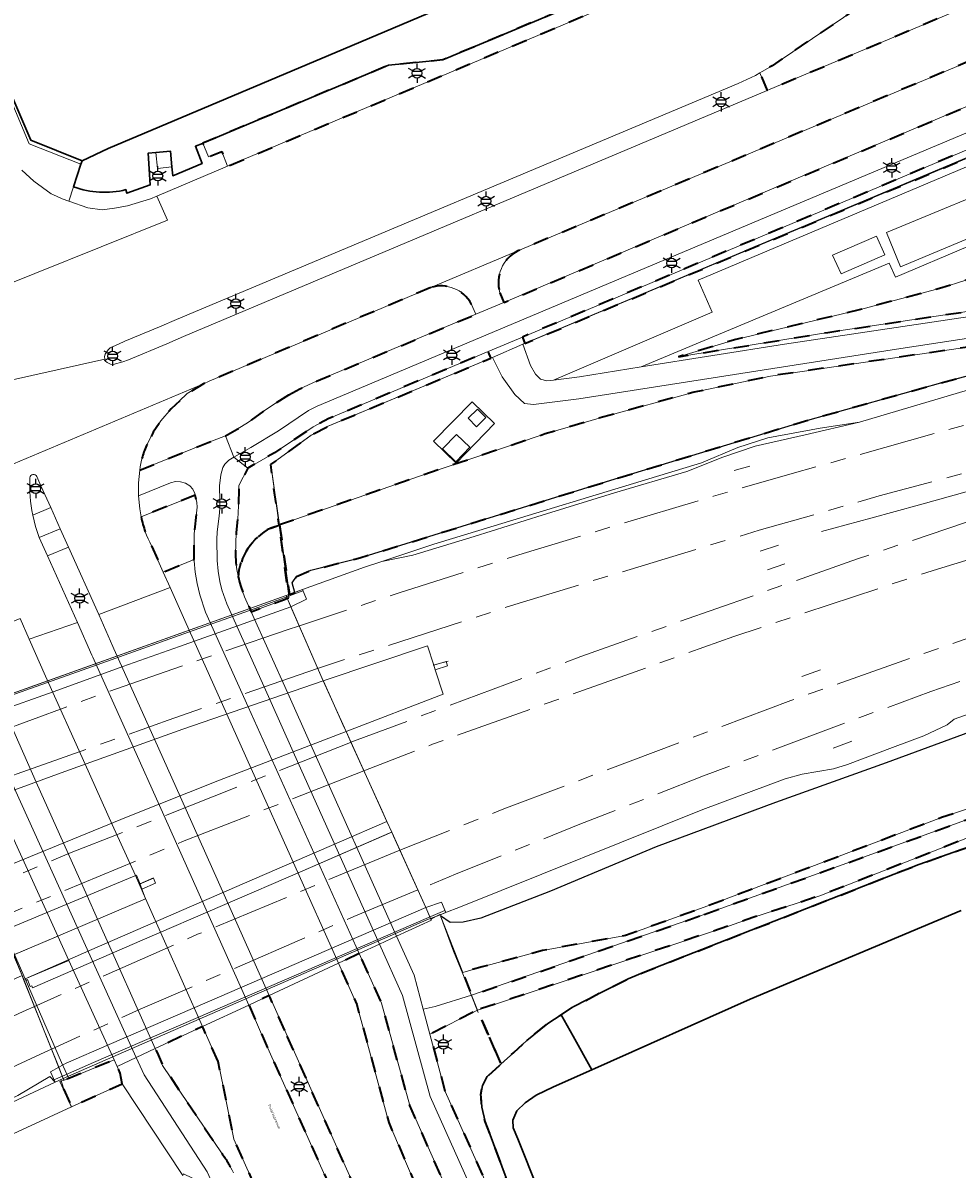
# Model space of a CAD drawing. Extents: x 105780 to 185197, y 477999 to 525027.
# Tile 287 of 562: x 108260 to 108381, y 478619 to 478769. Entities that reach past the tile are written whole.
import ezdxf
from ezdxf.enums import TextEntityAlignment as Align

# ---------------------------------------------------------------- set-up
doc = ezdxf.new("R2010")
doc.units = 0
doc.linetypes.add('AM-AS', pattern=[16, 10, -2, 2, -2])
doc.linetypes.add('XX-HIDDEN', pattern=[4, 2, -2])
for name, color, linetype, lineweight in [('B-GV-GR-GRAS_GAZON-G', 252, 'Continuous', 13), ('B-GV-GR-MATERIAALGRENS-G', 252, 'XX-HIDDEN', 35), ('B-RO-IE-MEUBILAIR_WEGMEUBILAIR-S', 252, 'Continuous', 25), ('B-RO-IE-TERREINAFSCHEIDING_KUNSTMATIG_HEKWERK-G', 252, 'IE-TERREINAFSCHEIDING-KUNSTMATIG', 18), ('B-RO-IE-TERREINAFSCHEIDING_KUNSTMATIG_SCHUTTING-G', 252, 'IE-TERREINAFSCHEIDING-KUNSTMATIG-DICHT', 18), ('B-WE-AM-AS_SPOOR-G', 252, 'AM-AS', 18), ('B-WE-GK-KADEMUUR-G', 252, 'Continuous', 18), ('B-WE-GW-WATERGANG_SLOOT_INSTEEK-G', 252, 'Continuous', 30), ('B-WE-KW-KUNSTWERK-GV', 170, 'Continuous', 18), ('B-XX-KG-KADASTRAAL_BEBOUWING-G', 252, 'Continuous', 20), ('B1-WE-GW-TALUD_KRUIN-G', 252, 'Continuous', 25), ('B1-WE-IE-MEUBILAIR_WEGMEUBILAIR-G', 7, 'Continuous', 18), ('B1-WE-IE-MEUBILAIR_WEGMEUBILAIR-GV', 7, 'Continuous', 18), ('B1-WE-KW-KUNSTWERK_PERRON-GV', 252, 'Continuous', 18), ('B1-WE-OG-BEBOUWING_TRAP-GV', 7, 'Continuous', 18), ('B1-WE-OG-TOPOGRAFIE-T18', 10, 'Continuous', 18), ('B1-WE-VH-ONVERHARD-GV', 252, 'Continuous', 18), ('B1-WE-VH-VERHARDING_ASFALT-GV', 252, 'Continuous', 18), ('B1-WE-VH-VERHARDING_BETON-GV', 252, 'Continuous', 18), ('B1-WE-VH-VERHARDING_BETONSTRAATSTEEN-GV', 252, 'Continuous', 18), ('B1-WE-VH-VERHARDING_GESLOTEN-GV', 252, 'Continuous', 18), ('B1-WE-VH-VERHARDING_HALFVERHARDING-GV', 252, 'Continuous', 18), ('B1-WE-VH-VERHARDING_OPEN-GV', 252, 'Continuous', 18), ('B1-WE-VH-VERHARDING_PUIN-GV', 252, 'Continuous', 18), ('B1-WE-VH-VERHARDING_SIERBESTRATING-GV', 252, 'Continuous', 18), ('B1-WE-VH-VERHARDING_TEGEL-GV', 252, 'Continuous', 18)]:
    doc.layers.add(name, color=color, linetype=linetype, lineweight=lineweight)
doc.styles.add('NLCS-ISO', font='NLCS-ISO.ttf')
doc.styles.add('NLCS-ISO-M200-T18', font='NLCS-ISO.ttf', dxfattribs={"height": 0.36})
doc.linetypes.add('IE-TERREINAFSCHEIDING-KUNSTMATIG', pattern='A,4,[82,NLCS.SHX,S=0.75,R=90,X=0,Y=0],4,-2', length=10)
doc.linetypes.add('IE-TERREINAFSCHEIDING-KUNSTMATIG-DICHT', pattern='A,8,-1,[82,NLCS.SHX,S=0.75,R=90,X=0,Y=0],-1', length=10)

# ---------------------------------------------------------------- blocks, each defined once
blk = doc.blocks.new('B-SIE-WEG_LICHTMAST-SO')
at = {"ltscale": 0.1}
for p, q in [((-1.1, 0.63), (-2.19, 1.27)), ((0, 1.27), (0, 2.53)), ((1.1, 0.63), (2.19, 1.27)), ((-1.1, -0.63), (-2.19, -1.27)), ((0, -1.27), (0, -2.53)), ((1.1, -0.63), (2.19, -1.27))]:
    blk.add_line(p, q, dxfattribs=at)
at = {"flags": 128}
for points in [[(-1.16, 0.5), (1.16, 0.5)], [(-1.16, -0.5), (1.16, -0.5)]]:
    blk.add_lwpolyline(points, dxfattribs=at)
at = {"ltscale": 0.1}
blk.add_circle((0, 0), 1.27, dxfattribs=at)
at = {"style": 'NLCS-ISO'}
blk.add_attdef('TYPE', text='', height=1.8, dxfattribs=at).set_placement((0, 2.53), align=Align.BOTTOM_CENTER)

msp = doc.modelspace()

# ---------------------------------------------------------------- linework, layer by layer
at = {"layer": 'B-GV-GR-GRAS_GAZON-G', "flags": 128}
for points in [[(108392.762, 478755.564), (108325.049, 478727.166), (108325.041, 478727.185), (108324.794, 478727.081), (108325.779, 478724.295), (108326.423, 478723.183), (108327.1, 478722.502), (108327.908, 478722.282), (108328.766, 478722.402), (108349.445, 478731.246), (108347.654, 478735.445), (108388.497, 478752.692)], [(108392.221, 478743.807), (108373.361, 478735.83), (108372.545, 478737.655), (108340.202, 478724.112), (108358.866, 478727.091), (108389.752, 478731.685)], [(108387.296, 478732.042), (108364.522, 478728.606), (108345.059, 478725.42), (108352.562, 478727.705), (108368.61, 478731.553), (108379.396, 478734.404), (108403.396, 478742.088)], [(108404.522, 478731.153), (108373.485, 478726.417), (108332.09, 478719.951), (108326.168, 478719.221), (108325.011, 478719.317), (108323.724, 478720.492), (108322.084, 478722.827), (108320.803, 478725.337), (108320.616, 478725.259), (108299.487, 478716.431), (108299.382, 478716.375), (108297.188, 478715.2), (108291.912, 478711.364), (108292.998, 478703.491), (108293.079, 478703.519), (108311.424, 478709.908), (108327.692, 478715.363), (108335.334, 478717.607), (108347.093, 478720.813), (108357.055, 478722.917), (108384.492, 478726.944)], [(108391.395, 478679.579), (108372.121, 478672.465), (108357.732, 478667.293), (108342.151, 478661.511), (108328.379, 478655.755), (108319.289, 478652.209), (108316.985, 478651.681), (108315.298, 478651.661), (108314.047, 478652.517), (108316.949, 478645.109), (108319.466, 478645.877), (108327.326, 478647.995), (108338.173, 478649.97), (108348.435, 478653.639), (108379.337, 478665.324), (108422.021, 478679.599)], [(108242.619, 478616.845), (108265.947, 478627.604), (108264.445, 478630.907), (108264.992, 478631.095), (108264.874, 478631.306), (108263.803, 478630.805), (108216.581, 478608.706)]]:
    msp.add_lwpolyline(points, dxfattribs=at)
for points in [[(108402.578, 478728.214), (108379.274, 478722.027), (108361.907, 478717.179), (108336.259, 478709.342), (108303.533, 478699.197), (108297.133, 478697.586), (108295.261, 478696.797), (108294.72, 478695.934), (108295.063, 478694.709), (108296.055, 478695.085), (108304.145, 478697.98), (108306.421, 478698.737), (108313.176, 478700.986), (108348.086, 478711.608), (108352.795, 478713.614), (108356.699, 478714.841), (108363.533, 478716.12), (108368.658, 478716.915), (108389.188, 478722.995), (108398.215, 478725.668)], [(108317.668, 478717.414), (108318.873, 478718.594), (108319.947, 478717.498), (108318.742, 478716.317)], [(108316.132, 478715.306), (108317.863, 478713.636), (108316.031, 478711.738), (108314.3, 478713.408)], [(108292.998, 478703.491), (108293.002, 478703.458), (108294.228, 478694.568), (108294.246, 478694.4), (108294.352, 478694.44), (108293.079, 478703.519)]]:
    msp.add_lwpolyline(points, close=True, dxfattribs=at)
at = {"layer": 'B-GV-GR-MATERIAALGRENS-G', "flags": 128}
for points in [[(108521.015, 478895.6), (108519.059, 478897.12), (108519.169, 478902.112), (108517.421, 478903.685), (108513.893, 478899.252), (108515.057, 478897.758), (108515.223, 478896.301), (108514.651, 478894.682), (108511.841, 478890.316), (108508.357, 478885.334), (108504.656, 478880.168), (108500.924, 478875.428), (108497.686, 478871.49), (108493.699, 478866.886), (108489.979, 478862.622), (108486.118, 478858.195), (108481.816, 478853.919), (108477.135, 478849.403), (108472.241, 478845.07), (108467.051, 478840.164), (108462.085, 478835.979), (108457.63, 478832.78), (108452.468, 478829.193), (108447.091, 478825.22), (108440.975, 478821.425), (108428.352, 478813.968), (108422.525, 478810.722), (108416.475, 478808.044), (108406.827, 478803.594), (108397.472, 478799.211), (108382.826, 478792.86), (108368.216, 478786.813), (108360.582, 478783.545), (108314.344, 478764.145), (108307.258, 478763.448), (108283.065, 478753.278), (108283.801, 478751.491), (108285.543, 478752.199), (108286.294, 478750.275), (108343.762, 478774.57), (108346.64, 478775.437), (108349.563, 478776.14), (108359.821, 478778.2)], [(108324.72, 478728), (108325.041, 478727.185), (108325.049, 478727.166), (108392.762, 478755.564), (108392.764, 478755.565), (108400.1, 478758.642), (108400.15, 478758.542), (108400.696, 478757.436), (108401.37, 478756.072), (108401.391, 478756.029), (108401.484, 478756.136), (108402.738, 478756.84), (108404.346, 478757.549), (108442.507, 478771.975), (108440.942, 478776.672), (108440.826, 478778.546), (108446.43, 478781.872), (108463.935, 478793.085), (108476.796, 478802.704), (108496.416, 478818.93), (108509.677, 478831.857), (108523.75, 478847.268), (108534.762, 478861.003), (108542.346, 478871.237), (108541.501, 478871.701), (108534.392, 478862.447), (108530.134, 478856.778), (108525.742, 478851.213), (108521.204, 478845.766), (108516.511, 478840.451), (108510.737, 478834.27), (108504.798, 478828.249)], [(108378.453, 478777.758), (108357.281, 478763.398), (108355.96, 478762.622), (108355.666, 478762.449), (108356.618, 478760.17), (108357.011, 478760.336), (108400.507, 478778.695), (108406.212, 478780.961), (108411.869, 478783.343), (108418.724, 478786.406), (108425.509, 478789.622), (108433.126, 478793.419), (108436.897, 478795.39), (108440.624, 478797.444), (108445.788, 478800.414), (108450.909, 478803.457), (108455.959, 478806.618), (108460.905, 478809.938), (108467.219, 478814.448), (108473.412, 478819.121)], [(108478.58, 478805.296), (108471.43, 478799.874), (108464.168, 478794.602), (108458.829, 478790.914), (108453.395, 478787.367), (108447.89, 478783.933), (108442.333, 478780.583), (108437.879, 478778.003), (108433.375, 478775.512), (108428.833, 478773.092), (108424.262, 478770.726), (108417.16, 478767.232), (108409.971, 478763.921), (108357.935, 478741.995), (108324.72, 478728)], [(108431.164, 478784.609), (108424.454, 478781.5), (108417.662, 478778.573), (108324.141, 478739.237)], [(108321.784, 478733.789), (108322.315, 478732.507), (108402.964, 478766.668)], [(108312.777, 478734.47), (108283.894, 478722.266), (108283.149, 478721.899), (108281.042, 478720.621), (108278.922, 478718.654), (108277.594, 478717.08), (108276.614, 478715.613), (108276.501, 478715.396), (108275.799, 478714.047)], [(108294.257, 478720.454), (108295.729, 478721.255), (108297.871, 478722.245), (108318.668, 478730.976), (108318.062, 478732.355)], [(108291.913, 478703.088), (108293.002, 478703.458), (108292.998, 478703.491), (108291.912, 478711.364), (108297.188, 478715.2), (108299.382, 478716.375), (108299.487, 478716.431), (108320.616, 478725.259), (108320.598, 478725.299), (108320.261, 478726.121), (108299.481, 478717.365), (108297.459, 478716.282), (108292.395, 478712.914), (108288.946, 478710.91), (108287.762, 478708.649), (108287.722, 478706.013), (108287.61, 478704.254), (108287.404, 478702.499), (108287.326, 478699.647), (108287.367, 478698.662), (108287.491, 478697.684), (108287.701, 478696.647)], [(108274.84, 478710.656), (108283.755, 478714.239), (108286.006, 478715.137), (108287.525, 478715.975), (108289.002, 478716.884), (108291.237, 478718.514), (108292.74, 478719.525), (108294.257, 478720.454)], [(108282.089, 478707.38), (108275.024, 478704.546)], [(108276.365, 478700.793), (108277.903, 478697.357), (108281.95, 478699.012), (108281.918, 478700.325), (108281.948, 478702.354), (108282.348, 478705.817), (108282.294, 478706.447), (108282.089, 478707.38)], [(108287.701, 478696.647), (108287.866, 478696.018), (108288.015, 478695.468), (108288.491, 478694.132), (108289.361, 478692.189), (108293.926, 478693.876), (108294.08, 478693.933), (108294.287, 478694.009), (108294.246, 478694.4), (108294.228, 478694.568), (108293.002, 478703.458), (108291.913, 478703.088)], [(108303.461, 478647.595), (108300.75, 478646.331), (108303.126, 478640.955), (108307.3, 478625.567), (108322.338, 478590.37), (108323.997, 478586.661), (108326.558, 478580.992)], [(108327.23, 478580.714), (108330.82, 478582.458), (108324.72, 478594.491), (108310.66, 478626.398), (108310.037, 478627.792), (108306.366, 478641.148), (108303.461, 478647.595)], [(108285.073, 478633.532), (108284.183, 478635.435), (108283.247, 478637.612), (108283.037, 478638.08), (108276.865, 478635.205), (108277.1, 478634.68), (108277.828, 478632.999), (108285.582, 478621.475)], [(108309.523, 478573.375), (108308.579, 478575.514), (108287.116, 478623.409), (108285.073, 478633.532)]]:
    msp.add_lwpolyline(points, dxfattribs=at)
for points in [[(108403.396, 478742.088), (108379.396, 478734.404), (108368.61, 478731.553), (108352.562, 478727.705), (108345.059, 478725.42), (108364.522, 478728.606), (108387.296, 478732.042), (108403.166, 478734.579), (108418.786, 478737.167), (108426.559, 478738.7), (108447.701, 478744.339), (108471.465, 478750.45), (108493.353, 478756.987), (108499.572, 478758.589), (108518.485, 478763.861), (108535.968, 478768.016), (108572.187, 478777.883), (108573.893, 478778.495), (108577.039, 478780.24), (108580.411, 478781.499), (108583.297, 478782.311), (108586.84, 478782.95), (108589.174, 478783.506), (108624.706, 478794.518), (108628.693, 478795.834), (108633.013, 478797.925), (108635.238, 478798.821), (108636.996, 478799.19), (108640.582, 478799.488), (108642.943, 478799.917), (108644.679, 478800.394), (108666.002, 478806.571), (108681.599, 478810.949), (108684.956, 478812.246), (108688.251, 478813.694), (108690.536, 478814.426), (108697.512, 478816.206), (108705.178, 478818.322), (108712.617, 478819.411), (108739.584, 478826.153), (108747.201, 478829.187), (108750.947, 478830.129), (108758.422, 478831.175), (108778.006, 478835.901), (108794.349, 478839.983), (108804.604, 478843.339), (108810.14, 478844.721), (108810.614, 478844.446), (108811.946, 478843.38), (108812.629, 478843.538), (108809.618, 478855.587), (108790.293, 478850.97), (108717.599, 478832.512), (108700.183, 478827.967), (108683.399, 478823.378), (108669.551, 478819.43), (108654.581, 478815.041), (108594.25, 478796.896), (108578.819, 478791.965), (108558.55, 478785.102), (108543.108, 478781.396), (108525.725, 478776.623), (108489.836, 478766.37), (108474.529, 478762.205), (108435.949, 478751.09)], [(108293.079, 478703.519), (108294.352, 478694.44), (108295.063, 478694.709), (108294.72, 478695.934), (108295.261, 478696.797), (108297.133, 478697.586), (108303.533, 478699.197), (108336.259, 478709.342), (108361.907, 478717.179), (108379.274, 478722.027), (108402.578, 478728.214), (108412.617, 478730.941), (108416.616, 478732.028), (108415.944, 478732.286), (108401.877, 478729.787), (108384.492, 478726.944), (108357.055, 478722.917), (108347.093, 478720.813), (108335.334, 478717.607), (108327.692, 478715.363), (108311.424, 478709.908)], [(108601.662, 478728.942), (108602.286, 478729.816), (108589.076, 478725.988), (108578.15, 478722.822), (108568.429, 478720.49), (108545.02, 478712.955), (108517.101, 478704.589), (108488.796, 478696.304), (108463.034, 478688.644), (108462.792, 478688.572), (108437.115, 478680.831), (108408.211, 478671.393), (108385.39, 478663.722), (108363.503, 478655.131), (108354.779, 478652.285), (108351.713, 478651.227), (108318.857, 478640.236), (108320.226, 478637.138), (108321.929, 478633.187), (108323.599, 478634.716), (108325.282, 478636.256), (108328.023, 478638.473), (108329.771, 478639.617), (108331.33, 478640.638), (108334.893, 478642.493), (108338.498, 478644.303), (108340.913, 478645.306), (108376.416, 478659.236), (108409.044, 478670.733), (108432.704, 478677.899), (108451.236, 478684.011), (108454.404, 478685.055), (108459.26, 478686.697), (108498.248, 478698.081), (108511.212, 478701.851), (108522.692, 478705.189), (108546.83, 478712.503), (108555.992, 478715.28), (108581.668, 478723.063)], [(108348.436, 478652.708), (108370.744, 478660.743), (108399.608, 478671.21), (108424.983, 478679.563), (108461.776, 478690.664), (108483.345, 478697.008), (108501.737, 478703.234), (108422.021, 478679.599), (108379.337, 478665.324), (108348.435, 478653.639), (108338.173, 478649.97), (108327.326, 478647.995), (108319.466, 478645.877), (108316.949, 478645.109), (108318.105, 478642.156)], [(108293.743, 478637.571), (108291.848, 478641.85), (108291.724, 478642.127), (108289.066, 478640.889), (108289.224, 478640.537), (108290.58, 478637.405), (108317.841, 478576.529), (108320.44, 478577.714)], [(108320.226, 478637.138), (108318.857, 478640.236), (108312.662, 478637.072), (108314.641, 478629.627), (108338.051, 478577.369), (108342.584, 478579.37), (108342.287, 478579.91), (108340.805, 478579.892), (108339.242, 478580.225), (108338.164, 478580.898), (108337.439, 478581.782), (108336.317, 478584.445), (108332.114, 478594.422), (108327.191, 478606.107), (108325.178, 478611.497), (108319.866, 478625.717), (108319.419, 478627.556), (108319.34, 478628.856), (108319.318, 478629.213), (108319.513, 478630.387), (108320.144, 478631.552), (108321.929, 478633.187)], [(108272.547, 478630.614), (108272.303, 478631.991), (108271.894, 478632.889), (108271.505, 478633.745), (108265.581, 478631.297), (108264.992, 478631.095), (108264.445, 478630.907), (108265.947, 478627.604)]]:
    msp.add_lwpolyline(points, close=True, dxfattribs=at)
for points in [[(108324.141, 478739.237, 0.3617356), (108321.784, 478733.789)], [(108318.062, 478732.355, 0.3559289), (108312.777, 478734.47)], [(108275.799, 478714.047, 0.0752673), (108274.84, 478710.656)], [(108275.024, 478704.546, 0.0701639), (108276.365, 478700.793)], [(108291.913, 478703.088, 0.2685699), (108287.701, 478696.647)], [(108287.701, 478696.647, -0.2685699), (108291.913, 478703.088)], [(108285.582, 478621.475, -0.0464885), (108287.051, 478619.005)]]:
    msp.add_lwpolyline(points, format="xyb", dxfattribs=at)
at = {"layer": 'B-RO-IE-TERREINAFSCHEIDING_KUNSTMATIG_HEKWERK-G', "flags": 128}
for points in [[(108294.352, 478694.44), (108291.95, 478711.375), (108297.156, 478715.146), (108299.422, 478716.404), (108320.803, 478725.337), (108324.794, 478727.081), (108385.855, 478752.779), (108400.207, 478758.567), (108402.109, 478754.574)], [(108352.304, 478710.595), (108354.375, 478711.144)], [(108355.713, 478700.086), (108358.092, 478700.842)], [(108356.659, 478697.624), (108358.94, 478698.409)], [(108296.083, 478694.896), (108293.998, 478694.123)], [(108315.03, 478685.75), (108313.106, 478685.215)], [(108361.133, 478683.741), (108363.585, 478684.597)], [(108365.228, 478674.391), (108367.657, 478675.308)], [(108274.861, 478656.714), (108276.633, 478657.454)], [(108314.612, 478653.214), (108312.185, 478652.155)], [(108314.047, 478652.517), (108315.759, 478647.928), (108316.968, 478644.948), (108318.958, 478639.896)], [(108264.759, 478631.593), (108263.558, 478631.067)], [(108264.558, 478631.121), (108265.076, 478629.543), (108265.945, 478627.549)]]:
    msp.add_lwpolyline(points, dxfattribs=at)
msp.add_lwpolyline([(108313.148, 478714.438), (108318.182, 478719.565), (108321.099, 478716.741), (108316.093, 478711.555)], close=True, dxfattribs=at)
at = {"layer": 'B-RO-IE-TERREINAFSCHEIDING_KUNSTMATIG_SCHUTTING-G', "flags": 128}
for points in [[(108388.499, 478709.445), (108382.89, 478707.922), (108376.464, 478706.137), (108370.141, 478704.383), (108363.7, 478702.628)], [(108246.44, 478677.317), (108293.93, 478694.28)], [(108293.93, 478694.28), (108294.352, 478694.44)], [(108294.352, 478694.44), (108296.055, 478695.085)], [(108247.009, 478675.897), (108250.673, 478677.2), (108256.034, 478679.08), (108263.675, 478681.796), (108272.63, 478685.026), (108280.023, 478687.664), (108290.874, 478691.506), (108294.555, 478692.838)], [(108294.555, 478692.838), (108296.6, 478693.826)], [(108312.367, 478687.73), (108313.179, 478685.214), (108313.371, 478684.619), (108314.393, 478681.451)], [(108259.9, 478644.309), (108268.597, 478648.119), (108279.297, 478652.77), (108288.516, 478656.77), (108300.846, 478662.113), (108307.059, 478664.809)], [(108307.683, 478663.427), (108307.361, 478663.286), (108296.115, 478658.404), (108275.138, 478649.339), (108260.88, 478643.112)], [(108274.429, 478657.815), (108274.797, 478656.86), (108275.171, 478655.89), (108275.615, 478654.737)], [(108264.289, 478632.766), (108265.256, 478633.295), (108270.854, 478635.731), (108283.636, 478641.273), (108312.117, 478653.612)], [(108313.895, 478652.623), (108312.257, 478651.988)], [(108314.6, 478652.896), (108313.895, 478652.623)], [(108264.874, 478631.306), (108312.257, 478651.988)], [(108263.204, 478632.155), (108264.289, 478632.766)], [(108264.874, 478631.306), (108263.803, 478630.805)], [(108263.803, 478630.805), (108264.874, 478631.306)]]:
    msp.add_lwpolyline(points, dxfattribs=at)
at = {"layer": 'B-WE-AM-AS_SPOOR-G', "flags": 128}
for points in [[(108672.433, 478792.456), (108645.127, 478785.817), (108609.533, 478776.955), (108566.533, 478766.447), (108543.656, 478760.75), (108523.731, 478755.571), (108505.38, 478750.654), (108405.846, 478723.129), (108359.868, 478710.199), (108349.632, 478707.255), (108324.838, 478699.795), (108308.652, 478694.643), (108295.541, 478690.302)], [(108671.801, 478774.065), (108600.652, 478752.024), (108544.209, 478734.671), (108521.808, 478727.686), (108503.414, 478722.119), (108444.279, 478703.815), (108427.912, 478698.641), (108402.18, 478690.193), (108394.476, 478687.571), (108377.982, 478681.756), (108368.696, 478678.382), (108348.31, 478670.757), (108332.213, 478664.456), (108316.021, 478657.947), (108311.086, 478655.894)], [(108523.231, 478745.09), (108517.005, 478743.498), (108479.017, 478733.071), (108455.191, 478726.322), (108431.685, 478719.373), (108388.261, 478705.764), (108368.402, 478699.084), (108332.337, 478686.342), (108302.379, 478675.165)], [(108524.804, 478739.322), (108429.796, 478713.12), (108406.651, 478706.275), (108378.816, 478697.751), (108352.289, 478688.947), (108312.998, 478674.892), (108304.074, 478671.416)], [(108470.602, 478734.817), (108382.258, 478710.251), (108371.244, 478707.284), (108355.59, 478702.808), (108324.301, 478693.302), (108298.13, 478684.825), (108298.031, 478684.791)], [(108451.263, 478710.765), (108445.196, 478709.03), (108418.313, 478700.504), (108404.727, 478696.142), (108385.68, 478689.752), (108359.697, 478680.614), (108322.307, 478666.454), (108308.749, 478661.068)], [(108295.541, 478690.302), (108294.201, 478689.859), (108278.16, 478684.356), (108269.722, 478681.388), (108248.001, 478673.42)], [(108298.031, 478684.791), (108278.568, 478678.04), (108258.856, 478671.031), (108250.263, 478667.776)], [(108302.38, 478675.164), (108302.078, 478675.053), (108265.698, 478660.675), (108254.922, 478656.146)], [(108304.074, 478671.416), (108280.418, 478662.201), (108256.48, 478652.257)], [(108308.749, 478661.068), (108308.025, 478660.78), (108282.393, 478650.113), (108261.424, 478640.834)], [(108311.086, 478655.894), (108302.729, 478652.417), (108274.889, 478640.33), (108263.813, 478635.353)], [(108261.424, 478640.834), (108259.659, 478640.053), (108247.299, 478634.35), (108240.264, 478630.96), (108232.631, 478627.481), (108217.326, 478619.906), (108199.838, 478611.479), (108173.071, 478597.694), (108150.597, 478585.632), (108132.901, 478575.806), (108117.16, 478566.915), (108086.603, 478548.851), (108053.594, 478528.494), (108034.949, 478516.637)], [(108263.813, 478635.353), (108262.468, 478634.749), (108239.566, 478624.056), (108220.439, 478614.951), (108203.891, 478606.782), (108184.564, 478596.9), (108172.045, 478590.327), (108145.49, 478575.97), (108130.282, 478567.46), (108109.485, 478555.465), (108099.756, 478549.683), (108080.205, 478537.897), (108070.184, 478531.674), (108042.438, 478514.183), (108039.489, 478512.268)]]:
    msp.add_lwpolyline(points, dxfattribs=at)
at = {"layer": 'B-WE-GK-KADEMUUR-G', "flags": 128}
msp.add_lwpolyline([(108248.788, 478814.326), (108248.693, 478814.554), (108236.786, 478809.655), (108260.444, 478753.195), (108267.177, 478750.534), (108267.32, 478750.975), (108260.665, 478753.677), (108255.242, 478766.148), (108247.926, 478783.933), (108237.197, 478809.493)], close=True, dxfattribs=at)
at = {"layer": 'B-WE-GW-WATERGANG_SLOOT_INSTEEK-G', "flags": 128}
for points in [[(108266.02, 478777.31), (108250.178, 478814.906), (108248.788, 478814.326), (108237.197, 478809.493), (108247.926, 478783.933), (108255.242, 478766.148), (108260.665, 478753.677), (108267.32, 478750.975), (108270.724, 478752.598), (108301.419, 478765.548), (108317.72, 478772.509), (108345.197, 478783.945), (108390.188, 478802.939)], [(108390.188, 478802.939), (108345.197, 478783.945), (108317.72, 478772.509), (108301.419, 478765.548), (108270.724, 478752.598), (108267.32, 478750.975), (108267.177, 478750.534), (108266.223, 478747.599)], [(108273.046, 478747.227), (108273.17, 478746.76), (108276.206, 478747.855), (108275.931, 478751.987), (108276.948, 478752.081), (108278.864, 478752.245), (108279.03, 478750.202), (108279.144, 478749.045), (108282.969, 478750.634), (108282.105, 478752.892), (108283.033, 478753.265), (108283.065, 478753.278), (108307.258, 478763.448), (108314.344, 478764.145), (108360.582, 478783.545)], [(108409.044, 478670.733), (108376.416, 478659.236), (108340.913, 478645.306), (108338.498, 478644.303), (108334.893, 478642.493), (108331.33, 478640.638), (108329.771, 478639.617), (108331.337, 478636.825), (108333.793, 478632.446), (108354.406, 478641.659), (108381.935, 478653.202)], [(108381.935, 478653.202), (108354.406, 478641.659), (108333.793, 478632.446), (108328.796, 478630.213), (108326.51, 478629.12), (108325.098, 478628.142), (108323.99, 478627.072), (108323.489, 478625.861), (108323.515, 478624.858), (108324.144, 478623.452), (108329.444, 478610.154), (108331.608, 478604.363), (108340.284, 478584.772), (108340.879, 478583.89), (108341.309, 478583.577), (108342.134, 478583.389), (108343.094, 478583.459), (108346.258, 478584.928), (108353.301, 478588.101), (108388.255, 478603.843)], [(108329.444, 478610.154), (108324.144, 478623.452), (108323.515, 478624.858), (108323.489, 478625.861), (108323.99, 478627.072), (108325.098, 478628.142), (108326.51, 478629.12), (108328.796, 478630.213), (108333.793, 478632.446), (108331.337, 478636.825), (108329.771, 478639.617), (108328.023, 478638.473), (108325.282, 478636.256), (108323.599, 478634.716), (108321.929, 478633.187), (108320.144, 478631.552), (108319.513, 478630.387), (108319.318, 478629.213), (108319.34, 478628.856), (108319.419, 478627.556), (108319.866, 478625.717), (108325.178, 478611.497)]]:
    msp.add_lwpolyline(points, dxfattribs=at)
msp.add_lwpolyline([(108266.223, 478747.599, 0.1515512), (108273.046, 478747.227)], format="xyb", dxfattribs=at)
at = {"layer": 'B-WE-KW-KUNSTWERK-GV', "flags": 128}
msp.add_lwpolyline([(108264.874, 478631.306), (108312.257, 478651.988), (108312.762, 478652.185), (108312.117, 478653.612), (108307.683, 478663.427), (108307.059, 478664.809), (108301.741, 478676.58), (108298.763, 478683.171), (108294.555, 478692.838), (108294.08, 478693.933), (108293.93, 478694.28), (108245.645, 478677.032), (108246.257, 478675.63), (108250.447, 478666.016), (108259.496, 478644.729)], close=True, dxfattribs=at)
at = {"layer": 'B-XX-KG-KADASTRAAL_BEBOUWING-G', "flags": 128}
for points in [[(108391.884, 478744.629), (108390.034, 478749.046), (108390.029, 478749.044), (108372.181, 478741.623), (108374.019, 478737.15)], [(108371.958, 478738.715), (108370.883, 478741.181), (108365.16, 478738.687), (108366.267, 478736.247)]]:
    msp.add_lwpolyline(points, close=True, dxfattribs=at)
msp.add_lwpolyline([(108280.456, 478618.646), (108272.547, 478630.614), (108265.947, 478627.604), (108242.619, 478616.845)], dxfattribs=at)
at = {"layer": 'B1-WE-GW-TALUD_KRUIN-G', "flags": 128}
for points in [[(108295.063, 478694.709), (108294.72, 478695.934), (108295.261, 478696.797), (108297.133, 478697.586), (108303.533, 478699.197), (108336.259, 478709.342), (108361.907, 478717.179), (108379.274, 478722.027), (108402.578, 478728.214), (108412.617, 478730.941), (108416.616, 478732.028)], [(108391.395, 478679.579), (108372.121, 478672.465), (108357.732, 478667.293), (108342.151, 478661.511), (108328.379, 478655.755), (108319.289, 478652.209), (108316.985, 478651.681), (108315.298, 478651.661), (108314.047, 478652.517)]]:
    msp.add_lwpolyline(points, dxfattribs=at)
at = {"layer": 'B1-WE-IE-MEUBILAIR_WEGMEUBILAIR-G', "flags": 128}
for points in [[(108293.998, 478694.123), (108290.361, 478692.775), (108280.612, 478689.313), (108268.676, 478685.057), (108255.291, 478680.295), (108248.485, 478677.873), (108246.5, 478677.167)], [(108312.185, 478652.155), (108308.889, 478650.716), (108296.581, 478645.399), (108284.008, 478639.938), (108268.825, 478633.374), (108264.759, 478631.593)]]:
    msp.add_lwpolyline(points, dxfattribs=at)
at = {"layer": 'B1-WE-IE-MEUBILAIR_WEGMEUBILAIR-GV', "flags": 128}
for points in [[(108296.057, 478695.086), (108293.93, 478694.28), (108294.08, 478693.933), (108294.555, 478692.838), (108296.6, 478693.826)], [(108312.8, 478652.101), (108313.979, 478652.692), (108313.991, 478652.66), (108314.734, 478652.948), (108314.179, 478654.294), (108312.117, 478653.612)], [(108264.289, 478632.766), (108263.204, 478632.155), (108263.803, 478630.805), (108264.874, 478631.306)]]:
    msp.add_lwpolyline(points, close=True, dxfattribs=at)
at = {"layer": 'B1-WE-KW-KUNSTWERK_PERRON-GV', "flags": 128}
for points in [[(108298.763, 478683.171), (108298.784, 478683.125), (108301.337, 478677.473), (108301.741, 478676.58), (108314.393, 478681.451), (108313.371, 478684.619), (108313.179, 478685.214), (108312.367, 478687.73)], [(108301.741, 478676.58), (108298.763, 478683.171), (108280.459, 478676.849), (108265.07, 478671.355), (108250.447, 478666.016), (108250.449, 478666.011), (108254.116, 478657.6), (108254.308, 478657.679), (108273.348, 478665.478), (108285.233, 478670.205)], [(108275.171, 478655.89), (108274.797, 478656.86), (108274.429, 478657.815), (108257.137, 478650.618), (108257.079, 478650.594), (108258.421, 478647.412), (108275.615, 478654.737)]]:
    msp.add_lwpolyline(points, close=True, dxfattribs=at)
at = {"layer": 'B1-WE-OG-BEBOUWING_TRAP-GV', "flags": 128}
msp.add_lwpolyline([(108275.122, 478655.978), (108276.888, 478656.767), (108276.653, 478657.412), (108274.831, 478656.643)], close=True, dxfattribs=at)
at = {"layer": 'B1-WE-VH-ONVERHARD-GV', "flags": 128}
msp.add_lwpolyline([(108399.608, 478671.21), (108370.744, 478660.743), (108348.436, 478652.708), (108318.105, 478642.156), (108318.857, 478640.236), (108351.713, 478651.227), (108354.779, 478652.285), (108363.503, 478655.131), (108385.39, 478663.722)], dxfattribs=at)
at = {"layer": 'B1-WE-VH-VERHARDING_ASFALT-GV', "flags": 128}
for points in [[(108312.777, 478734.47), (108324.141, 478739.237), (108417.662, 478778.573), (108424.454, 478781.5), (108431.164, 478784.609)], [(108359.821, 478778.2), (108349.563, 478776.14), (108346.64, 478775.437), (108343.762, 478774.57), (108286.294, 478750.275), (108277.053, 478746.368), (108278.448, 478743.243), (108235.202, 478725.855), (108237.392, 478720.084)], [(108400.507, 478778.695), (108357.011, 478760.336), (108356.618, 478760.17), (108280.552, 478728.064), (108278.363, 478727.14), (108273.358, 478725.024), (108272.655, 478724.777), (108271.369, 478724.432), (108271.049, 478724.469), (108270.585, 478724.686), (108270.4, 478724.87), (108270.289, 478725.105), (108248.307, 478720.196)], [(108352.86, 478761.072), (108355.125, 478762.132), (108355.666, 478762.449), (108355.96, 478762.622), (108357.281, 478763.398), (108378.453, 478777.758)], [(108402.964, 478766.668), (108322.315, 478732.507), (108318.668, 478730.976), (108297.871, 478722.245), (108295.729, 478721.255), (108294.257, 478720.454), (108292.74, 478719.525), (108291.237, 478718.514), (108289.002, 478716.884), (108287.525, 478715.975), (108286.006, 478715.137), (108287.109, 478712.328), (108289.328, 478713.582), (108292.935, 478715.774), (108296.838, 478718.407), (108297.959, 478719.005), (108357.099, 478743.886), (108404.958, 478764.021)], [(108243.891, 478720.936), (108247.392, 478720.806), (108247.678, 478720.76), (108247.939, 478720.635), (108248.155, 478720.442), (108248.307, 478720.196), (108270.289, 478725.105), (108270.26, 478725.448), (108270.355, 478725.778), (108270.726, 478726.343), (108270.983, 478726.581), (108272.078, 478727.094), (108272.916, 478727.487), (108277.403, 478729.348), (108279.629, 478730.284), (108352.86, 478761.072)], [(108235.202, 478725.855), (108278.448, 478743.243), (108277.053, 478746.368), (108276.228, 478746.019), (108273.249, 478745.097), (108271.565, 478744.797), (108269.949, 478744.607), (108268.094, 478744.879), (108265.613, 478745.72), (108264.735, 478746.018), (108263.52, 478746.58), (108263.301, 478746.682), (108261.044, 478748.341), (108259.46, 478749.775)], [(108243.488, 478705.206), (108283.149, 478721.899), (108283.894, 478722.266), (108312.777, 478734.47)], [(108275.799, 478714.047), (108276.501, 478715.396), (108276.614, 478715.613), (108277.594, 478717.08), (108278.922, 478718.654), (108281.042, 478720.621), (108283.149, 478721.899), (108243.488, 478705.206), (108233.493, 478700.982), (108234.813, 478698.108), (108239.208, 478699.955), (108240.708, 478700.418), (108241.726, 478700.634), (108242.244, 478700.744), (108243.807, 478700.905), (108245.385, 478700.872), (108246.556, 478700.713), (108247.469, 478700.589), (108249.701, 478700.057)], [(108274.846, 478705.608), (108274.673, 478707.312), (108274.7, 478708.992), (108274.84, 478710.656)], [(108261.434, 478709.803), (108261.967, 478708.612), (108263.234, 478705.781), (108264.478, 478703.002), (108265.543, 478700.623), (108269.49, 478691.803), (108278.809, 478695.335), (108277.903, 478697.357), (108276.365, 478700.793)], [(108261.75, 478701.874), (108261.273, 478703.318), (108260.908, 478704.794)], [(108259.242, 478691.308), (108260.443, 478688.606), (108266.712, 478690.772), (108262.821, 478699.478), (108261.75, 478701.874)]]:
    msp.add_lwpolyline(points, dxfattribs=at)
at = {"layer": 'B1-WE-VH-VERHARDING_ASFALT-GV'}
for points in [[(108274.84, 478710.656, -0.0752673), (108275.799, 478714.047)], [(108260.908, 478704.794, -0.0623157), (108260.515, 478709.657)], [(108260.515, 478709.657, -0.3316885), (108260.92, 478710.072)], [(108260.92, 478710.072, -0.3330909), (108261.434, 478709.803)], [(108275.024, 478704.546, -0.0189318), (108274.846, 478705.608)], [(108276.365, 478700.793, -0.0701639), (108275.024, 478704.546)]]:
    msp.add_lwpolyline(points, format="xyb", dxfattribs=at)
at = {"layer": 'B1-WE-VH-VERHARDING_ASFALT-GV', "flags": 128}
for points in [[(108278.809, 478695.335), (108269.49, 478691.803), (108271.352, 478687.642), (108271.484, 478687.349), (108276.758, 478675.565), (108280.143, 478668.002), (108291.724, 478642.127), (108300.75, 478646.331), (108289.384, 478671.716), (108286.196, 478678.837), (108280.733, 478691.038)], [(108266.712, 478690.772), (108260.443, 478688.606), (108262.579, 478683.798), (108267.73, 478672.288), (108271.247, 478664.427), (108274.292, 478657.774), (108275.607, 478654.774), (108283.037, 478638.08), (108289.066, 478640.889), (108277.406, 478666.902), (108273.975, 478674.555), (108268.732, 478686.252), (108268.613, 478686.519)], [(108307.3, 478625.567), (108303.126, 478640.955), (108300.75, 478646.331), (108291.724, 478642.127), (108291.848, 478641.85), (108293.743, 478637.571), (108320.44, 478577.714), (108321.31, 478575.762), (108321.669, 478574.959), (108328.209, 478577.336), (108328.157, 478577.453), (108326.558, 478580.992), (108323.997, 478586.661), (108322.338, 478590.37)], [(108290.58, 478637.405), (108289.224, 478640.537), (108289.066, 478640.889), (108283.037, 478638.08), (108283.247, 478637.612), (108284.183, 478635.435), (108285.073, 478633.532), (108287.116, 478623.409), (108308.579, 478575.514), (108309.523, 478573.375), (108311.07, 478569.818), (108311.145, 478569.646), (108319.072, 478573.775), (108318.705, 478574.6), (108317.841, 478576.529)]]:
    msp.add_lwpolyline(points, close=True, dxfattribs=at)
at = {"layer": 'B1-WE-VH-VERHARDING_BETON-GV', "flags": 128}
for points in [[(108278.864, 478752.245), (108276.948, 478752.081), (108277.138, 478749.968), (108279.03, 478750.202)], [(108264.176, 478649.876), (108258.536, 478647.459), (108259.916, 478644.294), (108265.62, 478646.698)]]:
    msp.add_lwpolyline(points, close=True, dxfattribs=at)
at = {"layer": 'B1-WE-VH-VERHARDING_BETONSTRAATSTEEN-GV', "flags": 128}
for points in [[(108356.618, 478760.17), (108355.666, 478762.449), (108355.125, 478762.132), (108352.86, 478761.072), (108279.629, 478730.284), (108277.403, 478729.348), (108272.916, 478727.487), (108272.078, 478727.094), (108270.983, 478726.581), (108270.726, 478726.343), (108270.355, 478725.778), (108270.26, 478725.448), (108270.289, 478725.105), (108270.4, 478724.87), (108270.585, 478724.686), (108271.049, 478724.469), (108271.369, 478724.432), (108272.655, 478724.777), (108273.358, 478725.024), (108278.363, 478727.14), (108280.552, 478728.064)], [(108265.543, 478700.623), (108262.821, 478699.478), (108266.712, 478690.772), (108268.613, 478686.519), (108268.732, 478686.252), (108273.975, 478674.555), (108277.406, 478666.902), (108289.066, 478640.889), (108291.724, 478642.127), (108280.143, 478668.002), (108276.758, 478675.565), (108271.484, 478687.349), (108271.352, 478687.642), (108269.49, 478691.803)], [(108281.95, 478699.012), (108277.903, 478697.357), (108278.809, 478695.335), (108280.733, 478691.038), (108286.196, 478678.837), (108289.384, 478671.716), (108300.75, 478646.331), (108303.461, 478647.595), (108292.108, 478672.811), (108288.97, 478679.782), (108283.419, 478692.11), (108282.662, 478694.38), (108282.31, 478695.855), (108282.071, 478697.334), (108281.954, 478698.828)], [(108259.242, 478691.308), (108251.769, 478688.269), (108253.295, 478686.527), (108254.114, 478685.384), (108254.814, 478684.239), (108255.456, 478683.06), (108256.287, 478681.288), (108261.341, 478669.97), (108264.947, 478661.894), (108267.976, 478655.112), (108269.328, 478652.083), (108276.865, 478635.205), (108283.037, 478638.08), (108275.607, 478654.774), (108274.292, 478657.774), (108271.247, 478664.427), (108267.73, 478672.288), (108262.579, 478683.798), (108260.443, 478688.606)]]:
    msp.add_lwpolyline(points, close=True, dxfattribs=at)
for points in [[(108324.141, 478739.237), (108312.777, 478734.47)], [(108318.062, 478732.355), (108318.668, 478730.976), (108322.315, 478732.507), (108321.784, 478733.789)], [(108261.967, 478708.612), (108261.434, 478709.803)], [(108260.908, 478704.794), (108263.234, 478705.781), (108261.967, 478708.612)]]:
    msp.add_lwpolyline(points, dxfattribs=at)
at = {"layer": 'B1-WE-VH-VERHARDING_BETONSTRAATSTEEN-GV'}
for points in [[(108321.784, 478733.789, -0.3617356), (108324.141, 478739.237)], [(108312.777, 478734.47, -0.3559289), (108318.062, 478732.355)], [(108260.515, 478709.657, 0.0623157), (108260.908, 478704.794)], [(108260.92, 478710.072, 0.3316885), (108260.515, 478709.657)], [(108261.434, 478709.803, 0.3330909), (108260.92, 478710.072)]]:
    msp.add_lwpolyline(points, format="xyb", dxfattribs=at)
at = {"layer": 'B1-WE-VH-VERHARDING_GESLOTEN-GV', "flags": 128}
for points in [[(108391.884, 478744.629), (108374.019, 478737.15), (108372.181, 478741.623), (108390.029, 478749.044), (108388.497, 478752.692), (108347.654, 478735.445), (108349.445, 478731.246), (108328.766, 478722.402), (108332.147, 478722.827), (108340.202, 478724.112), (108372.545, 478737.655), (108373.361, 478735.83), (108392.221, 478743.807), (108391.904, 478744.58)], [(108264.874, 478631.306), (108264.992, 478631.095), (108265.581, 478631.297), (108264.662, 478633.404), (108259.916, 478644.294), (108258.536, 478647.459), (108258.535, 478647.461), (108258.421, 478647.412), (108259.496, 478644.729)]]:
    msp.add_lwpolyline(points, close=True, dxfattribs=at)
msp.add_lwpolyline([(108389.752, 478731.685), (108358.866, 478727.091), (108340.202, 478724.112), (108332.147, 478722.827), (108328.766, 478722.402), (108327.908, 478722.282), (108327.1, 478722.502), (108326.423, 478723.183), (108325.779, 478724.295), (108324.794, 478727.081), (108320.803, 478725.337), (108322.084, 478722.827), (108323.724, 478720.492), (108325.011, 478719.317), (108326.168, 478719.221), (108332.09, 478719.951), (108373.485, 478726.417), (108404.522, 478731.153)], dxfattribs=at)
at = {"layer": 'B1-WE-VH-VERHARDING_HALFVERHARDING-GV', "flags": 128}
for points in [[(108389.188, 478722.995), (108368.658, 478716.915), (108361.574, 478715.271), (108355.063, 478713.788), (108350.829, 478712.351), (108346.155, 478710.465), (108336.736, 478707.688), (108327.285, 478704.768), (108318.431, 478701.976), (108310.458, 478699.563), (108306.421, 478698.737), (108304.145, 478697.98), (108296.055, 478695.085), (108295.063, 478694.709), (108294.352, 478694.44), (108294.246, 478694.4), (108294.287, 478694.009), (108294.08, 478693.933), (108298.279, 478684.242), (108298.763, 478683.171), (108312.367, 478687.73), (108313.179, 478685.214), (108314.79, 478685.708), (108314.962, 478685.122), (108313.371, 478684.619), (108314.393, 478681.451), (108301.741, 478676.58), (108301.742, 478676.577), (108302.38, 478675.164), (108306.393, 478666.282), (108307.059, 478664.809), (108307.683, 478663.427), (108307.917, 478662.909), (108312.117, 478653.612), (108312.762, 478652.185), (108312.8, 478652.101), (108313.979, 478652.692), (108313.991, 478652.66), (108314.6, 478652.896), (108316.633, 478653.684), (108348.262, 478666.382), (108358.974, 478670.383), (108361.177, 478670.992), (108365.291, 478671.708), (108367.104, 478672.245), (108372.978, 478674.453), (108377.036, 478676.013), (108380.069, 478677.414), (108380.988, 478678.188), (108406.036, 478687.092)], [(108238.011, 478619.315), (108244.219, 478622.132), (108249.778, 478624.673), (108254.609, 478627.041), (108258.959, 478629.074), (108263.134, 478631.58), (108263.803, 478630.805), (108264.874, 478631.306), (108259.496, 478644.729), (108249.605, 478640.295), (108250.739, 478637.79), (108250.046, 478637.461), (108235.617, 478630.736), (108219.575, 478622.997), (108199.725, 478613.247)]]:
    msp.add_lwpolyline(points, dxfattribs=at)
for points in [[(108246.257, 478675.63), (108250.447, 478666.016), (108265.07, 478671.355), (108280.459, 478676.849), (108298.763, 478683.171), (108294.555, 478692.838), (108290.874, 478691.506), (108280.023, 478687.664), (108272.63, 478685.026), (108263.675, 478681.796), (108256.034, 478679.08), (108250.673, 478677.2)], [(108301.741, 478676.58), (108285.233, 478670.205), (108273.348, 478665.478), (108254.308, 478657.679), (108257.137, 478650.618), (108257.079, 478650.594), (108258.421, 478647.412), (108259.496, 478644.729), (108259.702, 478644.215), (108259.9, 478644.309), (108268.597, 478648.119), (108279.297, 478652.77), (108288.516, 478656.77), (108300.846, 478662.113), (108307.059, 478664.809), (108301.742, 478676.577)], [(108264.289, 478632.766), (108265.256, 478633.295), (108270.854, 478635.731), (108283.636, 478641.273), (108312.117, 478653.612), (108307.683, 478663.427), (108296.115, 478658.404), (108275.138, 478649.339), (108260.88, 478643.112), (108260.768, 478643.375), (108260.579, 478643.289), (108260.214, 478644.196), (108260, 478644.102), (108259.9, 478644.309), (108259.702, 478644.215)]]:
    msp.add_lwpolyline(points, close=True, dxfattribs=at)
at = {"layer": 'B1-WE-VH-VERHARDING_OPEN-GV', "flags": 128}
for points in [[(108320.616, 478725.259), (108320.803, 478725.337), (108324.794, 478727.081), (108325.041, 478727.185), (108324.72, 478728), (108320.261, 478726.121), (108320.598, 478725.299)], [(108317.668, 478717.414), (108318.742, 478716.317), (108319.947, 478717.498), (108318.873, 478718.594)], [(108316.132, 478715.306), (108314.3, 478713.408), (108316.031, 478711.738), (108317.863, 478713.636)], [(108294.555, 478692.838), (108294.08, 478693.933), (108293.93, 478694.28), (108245.645, 478677.032), (108246.257, 478675.63), (108250.673, 478677.2), (108256.034, 478679.08), (108263.675, 478681.796), (108272.63, 478685.026), (108280.023, 478687.664), (108290.874, 478691.506)], [(108298.763, 478683.171), (108298.279, 478684.242), (108294.08, 478693.933), (108293.926, 478693.876), (108289.361, 478692.189), (108294.129, 478681.539), (108297.143, 478674.809), (108308.315, 478649.856), (108312.858, 478651.972), (108312.8, 478652.101), (108312.762, 478652.185), (108312.117, 478653.612), (108307.917, 478662.909), (108307.683, 478663.427), (108307.059, 478664.809), (108306.393, 478666.282), (108302.38, 478675.164), (108301.742, 478676.577), (108301.741, 478676.58), (108301.337, 478677.473), (108298.784, 478683.125)], [(108313.179, 478685.214), (108313.371, 478684.619), (108314.962, 478685.122), (108314.79, 478685.708)], [(108260.88, 478643.112), (108275.138, 478649.339), (108296.115, 478658.404), (108307.683, 478663.427), (108307.059, 478664.809), (108300.846, 478662.113), (108288.516, 478656.77), (108279.297, 478652.77), (108268.597, 478648.119), (108259.9, 478644.309), (108260, 478644.102), (108260.214, 478644.196), (108260.579, 478643.289), (108260.768, 478643.375)], [(108312.117, 478653.612), (108283.636, 478641.273), (108270.854, 478635.731), (108265.256, 478633.295), (108264.289, 478632.766), (108264.874, 478631.306), (108312.257, 478651.988), (108312.762, 478652.185)]]:
    msp.add_lwpolyline(points, close=True, dxfattribs=at)
at = {"layer": 'B1-WE-VH-VERHARDING_PUIN-GV', "flags": 128}
msp.add_lwpolyline([(108318.857, 478640.236), (108318.105, 478642.156), (108313.34, 478640.706), (108311.791, 478640.346), (108312.662, 478637.072)], close=True, dxfattribs=at)
at = {"layer": 'B1-WE-VH-VERHARDING_SIERBESTRATING-GV', "flags": 128}
for points in [[(108252.846, 478660.514), (108253.059, 478660.025), (108254.116, 478657.6), (108254.138, 478657.55), (108256.569, 478651.972), (108256.89, 478651.235), (108257.154, 478650.626), (108257.183, 478650.563), (108258.535, 478647.461), (108258.536, 478647.459), (108264.176, 478649.876), (108258.234, 478662.951), (108252.757, 478660.717)], [(108265.62, 478646.698), (108259.916, 478644.294), (108264.662, 478633.404), (108265.581, 478631.297), (108271.505, 478633.745)]]:
    msp.add_lwpolyline(points, close=True, dxfattribs=at)
at = {"layer": 'B1-WE-VH-VERHARDING_TEGEL-GV', "flags": 128}
for points in [[(108259.46, 478749.775), (108261.044, 478748.341), (108263.301, 478746.682), (108263.52, 478746.58), (108264.735, 478746.018), (108265.613, 478745.72), (108266.223, 478747.599), (108267.177, 478750.534), (108260.444, 478753.195), (108236.786, 478809.655)], [(108404.958, 478764.021), (108357.099, 478743.886), (108297.959, 478719.005), (108296.838, 478718.407), (108292.935, 478715.774), (108289.328, 478713.582), (108287.109, 478712.328), (108288.946, 478710.91), (108292.395, 478712.914), (108297.459, 478716.282), (108299.481, 478717.365), (108320.261, 478726.121), (108324.72, 478728), (108357.935, 478741.995), (108409.971, 478763.921)], [(108266.223, 478747.599), (108265.613, 478745.72), (108268.094, 478744.879), (108269.949, 478744.607), (108271.565, 478744.797), (108273.249, 478745.097), (108276.228, 478746.019), (108277.053, 478746.368), (108286.294, 478750.275), (108285.543, 478752.199), (108283.801, 478751.491), (108283.065, 478753.278), (108283.033, 478753.265), (108282.105, 478752.892), (108282.969, 478750.634), (108279.144, 478749.045), (108279.03, 478750.202), (108277.138, 478749.968), (108276.948, 478752.081), (108275.931, 478751.987), (108276.206, 478747.855), (108273.17, 478746.76), (108273.046, 478747.227)], [(108275.024, 478704.546), (108282.089, 478707.38), (108282.03, 478707.612), (108281.775, 478708.161), (108281.361, 478708.603), (108280.796, 478708.938), (108280.166, 478709.124), (108279.509, 478709.144), (108278.87, 478708.99), (108274.673, 478707.312)], [(108274.673, 478707.312), (108274.846, 478705.608)], [(108253.483, 478680.17), (108274.369, 478634.042), (108276.865, 478635.205), (108269.328, 478652.083), (108267.976, 478655.112), (108264.947, 478661.894), (108261.341, 478669.97), (108256.287, 478681.288)], [(108258.234, 478662.951), (108264.176, 478649.876), (108265.62, 478646.698), (108271.505, 478633.745), (108271.894, 478632.889), (108274.369, 478634.042), (108253.483, 478680.17)], [(108277.828, 478632.999), (108277.1, 478634.68), (108276.865, 478635.205), (108274.369, 478634.042), (108275.4, 478631.777), (108283.619, 478619.134), (108288.017, 478609.373), (108291.231, 478601.875), (108294.406, 478594.68), (108298.163, 478586.852), (108306.155, 478569.348)], [(108285.582, 478621.475), (108277.828, 478632.999)]]:
    msp.add_lwpolyline(points, dxfattribs=at)
at = {"layer": 'B1-WE-VH-VERHARDING_TEGEL-GV'}
for points in [[(108273.046, 478747.227, -0.1515512), (108266.223, 478747.599)], [(108274.846, 478705.608, 0.0189318), (108275.024, 478704.546)], [(108287.051, 478619.005, 0.0464885), (108285.582, 478621.475)]]:
    msp.add_lwpolyline(points, format="xyb", dxfattribs=at)
at = {"layer": 'B1-WE-VH-VERHARDING_TEGEL-GV', "flags": 128}
for points in [[(108286.197, 478693.217), (108285.555, 478695.056), (108285.296, 478696.113), (108285.068, 478697.471), (108284.948, 478698.843), (108284.897, 478701.595), (108284.946, 478702.616), (108285.204, 478704.643), (108285.284, 478705.661), (108285.3, 478706.635), (108285.223, 478708.583), (108285.414, 478710.038), (108285.695, 478710.983), (108285.942, 478711.411), (108286.463, 478711.949), (108287.109, 478712.328), (108286.006, 478715.137), (108283.755, 478714.239), (108274.84, 478710.656), (108274.7, 478708.992), (108274.673, 478707.312), (108278.87, 478708.99), (108279.509, 478709.144), (108280.166, 478709.124), (108280.796, 478708.938), (108281.361, 478708.603), (108281.775, 478708.161), (108282.03, 478707.612), (108282.089, 478707.38), (108282.294, 478706.447), (108282.348, 478705.817), (108281.948, 478702.354), (108281.918, 478700.325), (108281.95, 478699.012), (108281.954, 478698.828), (108282.071, 478697.334), (108282.31, 478695.855), (108282.662, 478694.38), (108283.419, 478692.11), (108288.97, 478679.782), (108292.108, 478672.811), (108303.461, 478647.595), (108306.088, 478648.818), (108294.846, 478673.911), (108291.786, 478680.741)], [(108297.143, 478674.809), (108294.129, 478681.539), (108289.361, 478692.189), (108288.491, 478694.132), (108288.015, 478695.468), (108287.866, 478696.018), (108287.701, 478696.647), (108287.491, 478697.684), (108287.367, 478698.662), (108287.326, 478699.647), (108287.404, 478702.499), (108287.61, 478704.254), (108287.722, 478706.013), (108287.762, 478708.649), (108288.946, 478710.91), (108287.109, 478712.328), (108286.463, 478711.949), (108285.942, 478711.411), (108285.695, 478710.983), (108285.414, 478710.038), (108285.223, 478708.583), (108285.3, 478706.635), (108285.284, 478705.661), (108285.204, 478704.643), (108284.946, 478702.616), (108284.897, 478701.595), (108284.948, 478698.843), (108285.068, 478697.471), (108285.296, 478696.113), (108285.555, 478695.056), (108286.197, 478693.217), (108291.786, 478680.741), (108294.846, 478673.911), (108306.088, 478648.818), (108308.315, 478649.856)], [(108263.234, 478705.781), (108260.908, 478704.794), (108261.273, 478703.318), (108261.75, 478701.874), (108264.478, 478703.002)], [(108264.478, 478703.002), (108261.75, 478701.874), (108262.821, 478699.478), (108265.543, 478700.623)], [(108308.315, 478649.856), (108306.088, 478648.818), (108309.104, 478642.108), (108312.691, 478628.937), (108337.693, 478573.15), (108339.592, 478573.928), (108338.051, 478577.369), (108314.641, 478629.627), (108312.662, 478637.072), (108311.791, 478640.346), (108310.608, 478644.796)], [(108312.691, 478628.937), (108309.104, 478642.108), (108306.088, 478648.818), (108303.461, 478647.595), (108306.366, 478641.148), (108310.037, 478627.792), (108310.66, 478626.398), (108324.72, 478594.491), (108330.82, 478582.458), (108331.849, 478579.566), (108332.927, 478576.552), (108334.748, 478572.114), (108334.83, 478571.975), (108337.693, 478573.15)], [(108275.4, 478631.777), (108274.369, 478634.042), (108271.894, 478632.889), (108272.303, 478631.991), (108272.547, 478630.614), (108280.456, 478618.646), (108280.566, 478618.87), (108281.732, 478618.295), (108285.519, 478609.459), (108290.002, 478599.002), (108291.231, 478601.875), (108288.017, 478609.373), (108283.619, 478619.134)]]:
    msp.add_lwpolyline(points, close=True, dxfattribs=at)

# ---------------------------------------------------------------- block references
at = {"layer": 'B-RO-IE-MEUBILAIR_WEGMEUBILAIR-S', "xscale": 0.5, "yscale": 0.5, "zscale": 0.5}
for p in [(108310.985, 478762.416), (108350.625, 478758.676), (108372.863, 478750.09), (108277.197, 478749.017), (108319.987, 478745.723), (108344.174, 478737.647), (108287.363, 478732.361), (108271.313, 478725.527), (108315.523, 478725.649), (108288.603, 478712.363), (108261.28, 478708.243), (108285.529, 478706.274), (108267.012, 478693.929), (108314.416, 478635.767), (108295.62, 478630.253)]:
    msp.add_blockref('B-SIE-WEG_LICHTMAST-SO', p, dxfattribs=at)

# ---------------------------------------------------------------- texts
at = {"layer": 'B1-WE-OG-TOPOGRAFIE-T18', "style": 'NLCS-ISO-M200-T18'}
msp.add_text('Polarisavenue', height=0.36, rotation=293.8, dxfattribs=at).set_placement((108292.391, 478626.342), align=Align.MIDDLE)

doc.saveas('drawing.dxf')
